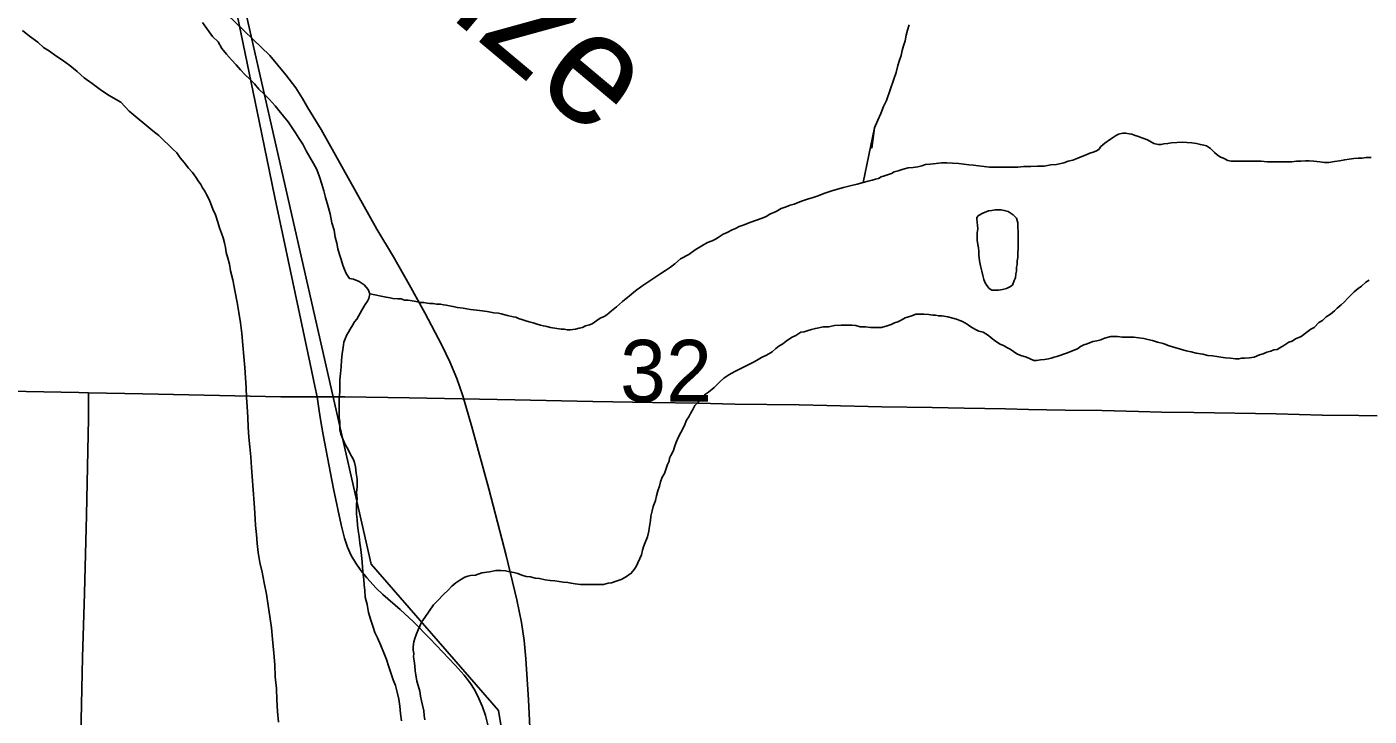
# Model space of a CAD drawing. Extents: x 2.4 to 73.1, y 4.5 to 25.6.
# Drawn here: x 46.5501 to 47.0044, y 18.6804 to 18.9136 of the extents above; entities that cross this region are included whole.
import ezdxf

# ---------------------------------------------------------------- set-up
doc = ezdxf.new("R2010")
doc.units = 0
for name, color, linetype in [('GM_X_County_Road', 7, 'Continuous'), ('GM_X_Major_River', 7, 'Continuous'), ('GM_X_Major_River_Text', 7, 'Continuous'), ('GM_X_Minor_Lake', 7, 'Continuous'), ('GM_X_Minor_River', 7, 'Continuous'), ('GM_X_Section_Text', 7, 'Continuous'), ('GM_X_Township_Road', 7, 'Continuous')]:
    doc.layers.add(name, color=color, linetype=linetype)

msp = doc.modelspace()

# ---------------------------------------------------------------- linework, layer by layer
at = {"layer": 'GM_X_County_Road'}
msp.add_lwpolyline([(46.7208, 18.66729), (46.71989, 18.68591), (46.71899, 18.69985), (46.71839, 18.70602), (46.71748, 18.71214), (46.71592, 18.71973), (46.71235, 18.73483), (46.70647, 18.75738), (46.7007, 18.77835), (46.69765, 18.78878), (46.69565, 18.79463), (46.69326, 18.80033), (46.69056, 18.8059), (46.68475, 18.81688), (46.67952, 18.82641), (46.67415, 18.83585), (46.66855, 18.84516), (46.64969, 18.87891), (46.6452, 18.88623), (46.64335, 18.88937), (46.6411, 18.89293), (46.63778, 18.89741), (46.63503, 18.90064), (46.63234, 18.90387), (46.61792, 18.9178)], dxfattribs=at)
at = {"layer": 'GM_X_Major_River'}
for points in [[(46.66223, 18.74328), (46.66205, 18.74499), (46.66186, 18.7469), (46.66167, 18.7488), (46.66168, 18.7507), (46.66168, 18.75222), (46.66187, 18.75393), (46.66169, 18.75621), (46.66188, 18.75792), (46.66188, 18.75887), (46.66189, 18.76058), (46.66151, 18.76267), (46.66132, 18.76476), (46.66095, 18.76628), (46.66057, 18.76743), (46.65981, 18.76876), (46.65886, 18.77066), (46.65773, 18.77257), (46.65697, 18.77447), (46.6564, 18.7758), (46.65602, 18.77732), (46.65602, 18.77865), (46.65603, 18.77998), (46.65584, 18.78151), (46.65584, 18.78303), (46.65585, 18.78512), (46.65585, 18.78664), (46.65585, 18.78835), (46.65605, 18.79006), (46.65605, 18.79215), (46.65605, 18.79424), (46.65625, 18.79633), (46.65644, 18.79861), (46.65664, 18.80089), (46.65683, 18.80298), (46.65702, 18.8045), (46.65722, 18.80602), (46.65741, 18.80697), (46.65779, 18.80811), (46.65836, 18.80944), (46.65894, 18.81038), (46.65951, 18.81133), (46.66046, 18.81285), (46.66103, 18.8138), (46.6618, 18.81475), (46.66237, 18.8157), (46.66351, 18.81778), (46.66466, 18.81968), (46.66542, 18.82082), (46.6658, 18.82177), (46.66619, 18.82329), (46.66562, 18.82481), (46.66429, 18.82633), (46.66258, 18.82748), (46.66068, 18.82825), (46.65935, 18.82844), (46.65821, 18.83015), (46.65765, 18.83149), (46.65708, 18.83301), (46.65651, 18.83491), (46.65594, 18.83662), (46.65538, 18.83853), (46.655, 18.84043), (46.65443, 18.84252), (46.65406, 18.8448), (46.6533, 18.84728), (46.65274, 18.85032), (46.65198, 18.85317), (46.65123, 18.85583), (46.65066, 18.85812), (46.64991, 18.8604), (46.64915, 18.86287), (46.6482, 18.86535), (46.64707, 18.86744), (46.64593, 18.86953), (46.6446, 18.87163), (46.64347, 18.87391), (46.64214, 18.87601), (46.641, 18.87772), (46.63987, 18.87944), (46.63854, 18.88153), (46.63702, 18.88344), (46.6355, 18.88515), (46.63417, 18.88687), (46.63209, 18.88915), (46.63038, 18.89087), (46.62867, 18.89258), (46.62715, 18.8943), (46.62545, 18.89601), (46.62393, 18.89754), (46.62241, 18.89906), (46.62089, 18.90078), (46.61937, 18.90249), (46.61767, 18.9044), (46.61615, 18.90631), (46.61482, 18.90859), (46.61292, 18.91031), (46.60951, 18.91507)], [(46.54866, 18.9124), (46.55094, 18.91049), (46.55379, 18.90839), (46.55569, 18.90668), (46.55778, 18.90534), (46.55987, 18.90381), (46.56214, 18.90229), (46.56461, 18.90057), (46.56708, 18.89847), (46.56955, 18.89637), (46.57221, 18.89446), (46.57486, 18.89237), (46.57771, 18.89046), (46.58189, 18.88816), (46.58474, 18.88511), (46.59271, 18.87844), (46.5948, 18.87691), (46.59651, 18.87519), (46.59802, 18.87367), (46.59935, 18.87233), (46.60087, 18.871), (46.60201, 18.86929), (46.60334, 18.86776), (46.60485, 18.86586), (46.60618, 18.86433), (46.60732, 18.86281), (46.60808, 18.86147), (46.60903, 18.86033), (46.60959, 18.85919), (46.61035, 18.85805), (46.61092, 18.8569), (46.61168, 18.85538), (46.61225, 18.85405), (46.613, 18.85196), (46.61395, 18.85005), (46.61471, 18.84758), (46.61527, 18.84568), (46.61603, 18.84378), (46.6166, 18.84225), (46.61698, 18.84054), (46.61735, 18.83902), (46.61754, 18.83731), (46.61811, 18.83541), (46.61867, 18.83331), (46.61905, 18.83103), (46.6198, 18.82799), (46.62056, 18.82381), (46.62131, 18.82038), (46.62187, 18.81696), (46.62244, 18.81354), (46.62281, 18.80992), (46.62318, 18.80593), (46.62356, 18.80213), (46.62393, 18.79833), (46.62411, 18.79491), (46.6243, 18.79148), (46.62448, 18.78825), (46.62467, 18.78521), (46.62485, 18.78141), (46.62503, 18.77818), (46.62522, 18.77476), (46.62559, 18.77152), (46.62596, 18.7681), (46.62615, 18.76449), (46.62633, 18.76145), (46.62708, 18.75251), (46.62726, 18.74909), (46.62744, 18.74491), (46.62782, 18.74187), (46.628, 18.73883), (46.62838, 18.73578), (46.62894, 18.73236), (46.62969, 18.72913), (46.63045, 18.72551), (46.6312, 18.72171), (46.63176, 18.71791)], [(46.67694, 18.67881), (46.67657, 18.68128), (46.67638, 18.68375), (46.67601, 18.68622), (46.67544, 18.6885), (46.67487, 18.69079), (46.67412, 18.69269), (46.67336, 18.69478), (46.6726, 18.69706), (46.67185, 18.69954), (46.6709, 18.70182), (46.66996, 18.7043), (46.66882, 18.70696), (46.66787, 18.70867), (46.66731, 18.71058), (46.66655, 18.71286), (46.66579, 18.71552), (46.66523, 18.71819), (46.66466, 18.72066), (46.66448, 18.72294), (46.66429, 18.72484), (46.6641, 18.72655), (46.66392, 18.72845), (46.66373, 18.73073), (46.66354, 18.73264), (46.66336, 18.73473), (46.66317, 18.73682), (46.6628, 18.73891), (46.66261, 18.74119), (46.66223, 18.74328)], [(46.63176, 18.71791), (46.63233, 18.7141), (46.63289, 18.7103), (46.63326, 18.7065), (46.63364, 18.70174), (46.63401, 18.69775), (46.63419, 18.69376), (46.63457, 18.68977), (46.63475, 18.68597), (46.63493, 18.68197), (46.6353, 18.67836)]]:
    msp.add_lwpolyline(points, dxfattribs=at)
at = {"layer": 'GM_X_Minor_Lake'}
for points in [[(46.88489, 18.83004), (46.88508, 18.83099), (46.88508, 18.83232), (46.88528, 18.83327), (46.88528, 18.83441), (46.88547, 18.83555), (46.88547, 18.83707), (46.88567, 18.83878), (46.88567, 18.84049), (46.88567, 18.84182), (46.88567, 18.84296), (46.88568, 18.84429), (46.88549, 18.84581), (46.88549, 18.84733), (46.88511, 18.84885), (46.88398, 18.85), (46.88227, 18.85114), (46.88094, 18.85153), (46.8798, 18.85172), (46.87789, 18.85173), (46.87675, 18.85154), (46.87561, 18.85135), (46.87371, 18.8506), (46.87219, 18.84984), (46.87162, 18.84908), (46.87161, 18.8487)], [(46.87161, 18.8487), (46.87162, 18.84908), (46.87219, 18.84984), (46.87371, 18.8506), (46.87561, 18.85135), (46.87675, 18.85154), (46.87789, 18.85173), (46.8798, 18.85172), (46.88094, 18.85153), (46.88227, 18.85114), (46.88398, 18.85), (46.88511, 18.84885), (46.88549, 18.84733), (46.88549, 18.84581), (46.88568, 18.84429), (46.88567, 18.84296), (46.88567, 18.84182), (46.88567, 18.84049), (46.88567, 18.83878), (46.88547, 18.83707), (46.88547, 18.83555), (46.88528, 18.83441), (46.88528, 18.83327), (46.88508, 18.83232), (46.88508, 18.83099), (46.88489, 18.83004), (46.8847, 18.82871), (46.88432, 18.82776), (46.88374, 18.82624), (46.88279, 18.82567), (46.88165, 18.82511), (46.88032, 18.82473), (46.87899, 18.82454), (46.87766, 18.82455), (46.8767, 18.82455), (46.87576, 18.82512), (46.875, 18.82608), (46.87443, 18.82703), (46.87405, 18.82817), (46.87367, 18.8295), (46.87329, 18.83102), (46.87292, 18.83273), (46.87254, 18.83445), (46.87235, 18.83635), (46.87235, 18.83768), (46.87217, 18.83882), (46.87198, 18.83996), (46.87179, 18.84148), (46.87179, 18.84262), (46.8718, 18.84395), (46.87199, 18.84528), (46.87161, 18.8487)], [(46.87161, 18.8487), (46.87199, 18.84528), (46.8718, 18.84395), (46.87179, 18.84262), (46.87179, 18.84148), (46.87198, 18.83996), (46.87217, 18.83882), (46.87235, 18.83768), (46.87235, 18.83635), (46.87254, 18.83445), (46.87292, 18.83273), (46.87329, 18.83102), (46.87367, 18.8295), (46.87405, 18.82817), (46.87443, 18.82703), (46.875, 18.82608), (46.87576, 18.82512), (46.8767, 18.82455), (46.87766, 18.82455), (46.87899, 18.82454), (46.88032, 18.82473), (46.88165, 18.82511), (46.88279, 18.82567), (46.88374, 18.82624), (46.88432, 18.82776), (46.8847, 18.82871), (46.88489, 18.83004)]]:
    msp.add_lwpolyline(points, dxfattribs=at)
at = {"layer": 'GM_X_Minor_River'}
for points in [[(46.60821, 19.6038), (46.59551, 19.04415), (46.60176, 19.0314), (46.61094, 18.95554), (46.6172, 18.94925), (46.66663, 18.73187), (46.7097, 18.68232), (46.805, 18.10511)], [(46.83319, 18.86099), (46.83703, 18.87942), (46.83607, 18.87258), (46.83703, 18.87942), (46.83817, 18.88207), (46.83913, 18.88435), (46.84009, 18.88663), (46.84104, 18.88872), (46.84353, 18.89593), (46.84429, 18.89821), (46.84487, 18.90049), (46.84544, 18.90239), (46.84601, 18.90391), (46.8464, 18.90562), (46.84678, 18.90714), (46.84735, 18.90885), (46.84774, 18.91075), (46.84812, 18.91246), (46.84869, 18.91435)], [(46.81987, 18.85723), (46.82254, 18.85817), (46.82444, 18.85874), (46.82653, 18.8593), (46.82882, 18.85986), (46.8311, 18.86043), (46.83319, 18.86099), (46.8349, 18.86137), (46.83623, 18.86174), (46.83738, 18.86212), (46.83833, 18.86231), (46.83928, 18.86287), (46.84042, 18.86325), (46.84175, 18.86363), (46.8427, 18.86401), (46.84366, 18.86457), (46.84499, 18.86495), (46.8467, 18.86551), (46.84841, 18.86589), (46.85012, 18.86607), (46.85164, 18.86626), (46.85298, 18.86663), (46.85431, 18.86701), (46.85583, 18.8672), (46.85792, 18.86738), (46.85963, 18.86757), (46.86153, 18.86756), (46.86343, 18.86755), (46.86553, 18.86736), (46.86724, 18.86716), (46.86895, 18.86697), (46.87047, 18.86677), (46.87218, 18.86658), (46.87408, 18.86638), (46.87598, 18.86619), (46.87788, 18.86618), (46.88016, 18.86617), (46.88416, 18.86616), (46.88549, 18.86616), (46.88758, 18.86634), (46.88986, 18.86634), (46.89214, 18.86652), (46.89442, 18.86651), (46.89671, 18.86689), (46.89861, 18.86707), (46.90108, 18.86763), (46.9026, 18.8682), (46.90412, 18.86857), (46.90584, 18.86914), (46.90717, 18.86971), (46.90869, 18.87027), (46.90983, 18.87084), (46.91097, 18.87121), (46.91192, 18.87159), (46.91288, 18.87216), (46.91364, 18.87311), (46.91497, 18.87424), (46.91688, 18.87557), (46.91859, 18.87671), (46.91954, 18.87727), (46.92106, 18.87765), (46.92201, 18.87765), (46.92315, 18.87745), (46.9241, 18.87726), (46.92525, 18.87688), (46.92638, 18.87649), (46.92752, 18.87611), (46.92942, 18.87534), (46.93151, 18.8742), (46.93303, 18.87381), (46.93398, 18.87381), (46.93494, 18.874), (46.93627, 18.87418), (46.93741, 18.87437), (46.9414, 18.87455), (46.94273, 18.87454), (46.94444, 18.87435), (46.94596, 18.87415), (46.94729, 18.87377), (46.94843, 18.87358), (46.94938, 18.87338), (46.95071, 18.87243), (46.95204, 18.87109), (46.95299, 18.87033), (46.95413, 18.86957), (46.95508, 18.86918), (46.9566, 18.86842), (46.95774, 18.86823), (46.95926, 18.86822), (46.96078, 18.86822), (46.96268, 18.86821), (46.96458, 18.86821), (46.9663, 18.8682), (46.96782, 18.8682), (46.96991, 18.868), (46.97143, 18.868), (46.97276, 18.86799), (46.97409, 18.86799), (46.97523, 18.86798), (46.97675, 18.86798), (46.97827, 18.86798)], [(46.97827, 18.86798), (46.97979, 18.86816), (46.98132, 18.86816), (46.98284, 18.86834), (46.98417, 18.86834), (46.98569, 18.86814), (46.98778, 18.86795), (46.9893, 18.86775), (46.99082, 18.86775), (46.99272, 18.86812), (46.99443, 18.86831), (46.99615, 18.86868), (46.99767, 18.86887), (46.99919, 18.86906), (47.00071, 18.86924), (47.00204, 18.86924), (47.00337, 18.86942), (47.00508, 18.86942)], [(46.66619, 18.82329), (46.6717, 18.82213), (46.67303, 18.82194), (46.67398, 18.82174), (46.67569, 18.82155), (46.67683, 18.82155), (46.67797, 18.82116), (46.67911, 18.82116), (46.6812, 18.82077), (46.68234, 18.82058), (46.68348, 18.82039), (46.68443, 18.82038), (46.68557, 18.82019), (46.68652, 18.82), (46.68766, 18.81999), (46.6888, 18.8198), (46.69014, 18.8198), (46.69109, 18.8196), (46.69204, 18.81941), (46.69318, 18.81922), (46.69432, 18.81902), (46.69584, 18.81864), (46.69774, 18.81844), (46.70021, 18.81805), (46.70325, 18.81766), (46.70591, 18.81728), (46.70819, 18.81689), (46.70971, 18.8167), (46.71066, 18.8165), (46.71275, 18.81593), (46.71466, 18.81554), (46.7156, 18.81535), (46.71655, 18.81496), (46.71769, 18.81458), (46.71902, 18.8142), (46.72016, 18.81381), (46.7215, 18.81343), (46.72283, 18.81304), (46.72397, 18.81266), (46.72492, 18.81247), (46.72606, 18.81227), (46.72739, 18.81189), (46.731, 18.81131), (46.73195, 18.81131), (46.73309, 18.81111), (46.73404, 18.81111), (46.73575, 18.8113), (46.73708, 18.81167), (46.73822, 18.81186), (46.73918, 18.81243), (46.74051, 18.8128), (46.74146, 18.81318), (46.74298, 18.81431), (46.74412, 18.81507), (46.74546, 18.81564), (46.74641, 18.81621), (46.74793, 18.81753), (46.74964, 18.81886), (46.75174, 18.82075), (46.75403, 18.82264), (46.75612, 18.82435), (46.75821, 18.82586), (46.76031, 18.82719), (46.76202, 18.82832), (46.76335, 18.82927), (46.76469, 18.83022), (46.76621, 18.83116), (46.76792, 18.8323), (46.76945, 18.83343), (46.77135, 18.83514), (46.77421, 18.83665), (46.7763, 18.83816), (46.77858, 18.83949), (46.78049, 18.84062), (46.78201, 18.84119), (46.78315, 18.84175), (46.7841, 18.84232), (46.78582, 18.84346), (46.78715, 18.84402), (46.78886, 18.84497), (46.79, 18.84535), (46.79114, 18.8461), (46.79286, 18.84667), (46.79476, 18.84742), (46.79894, 18.84893), (46.80028, 18.8495), (46.80161, 18.85025), (46.8037, 18.8512), (46.80542, 18.85214), (46.80713, 18.85271), (46.80846, 18.85327), (46.80979, 18.85365), (46.81112, 18.85422), (46.81265, 18.85478), (46.81436, 18.85535), (46.81626, 18.85591), (46.81797, 18.85648), (46.81987, 18.85723)], [(47.00448, 18.82796), (47.00334, 18.8272), (47.00182, 18.82588), (47.00067, 18.82512), (46.99934, 18.82398), (46.9982, 18.82285), (46.99705, 18.82171), (46.9961, 18.82057), (46.99496, 18.81963), (46.99363, 18.81849), (46.99267, 18.81754), (46.99134, 18.81641), (46.98982, 18.81546), (46.98867, 18.81432), (46.98734, 18.81357), (46.98582, 18.81186), (46.98468, 18.8113), (46.98334, 18.81035), (46.98144, 18.80884), (46.97954, 18.80808), (46.97839, 18.80732), (46.97725, 18.80695), (46.97554, 18.80581), (46.97421, 18.80506), (46.97326, 18.80449), (46.97212, 18.8043), (46.97116, 18.80393), (46.96983, 18.80355), (46.9685, 18.80298), (46.96736, 18.80261), (46.96546, 18.80185), (46.96393, 18.80167), (46.96222, 18.80148), (46.96127, 18.80148), (46.96032, 18.8013), (46.95918, 18.8013), (46.95747, 18.8015), (46.95576, 18.80169), (46.95424, 18.80189), (46.95291, 18.80208), (46.95139, 18.80227), (46.94987, 18.80247), (46.94816, 18.80286), (46.94587, 18.80324), (46.94416, 18.80363), (46.94245, 18.80401), (46.94055, 18.80459)], [(46.94055, 18.80459), (46.93865, 18.80516), (46.93675, 18.80574), (46.93466, 18.80651), (46.93276, 18.80689), (46.93105, 18.80747), (46.92953, 18.80785), (46.9282, 18.80824), (46.92649, 18.80843), (46.92478, 18.80863), (46.92383, 18.80863), (46.92231, 18.80864), (46.92079, 18.80864), (46.91927, 18.80884), (46.91812, 18.80884), (46.91698, 18.80884), (46.91489, 18.80828), (46.91356, 18.80771), (46.91223, 18.80734), (46.9109, 18.80715), (46.90899, 18.8064), (46.90785, 18.80602), (46.90671, 18.80545), (46.90576, 18.8047), (46.90424, 18.80413), (46.90233, 18.80338), (46.89872, 18.80206), (46.89777, 18.80187), (46.89682, 18.80149), (46.89587, 18.8013), (46.89453, 18.80112), (46.8932, 18.80093), (46.89187, 18.80075), (46.89092, 18.80075), (46.88845, 18.8019), (46.88655, 18.80247), (46.88522, 18.80305), (46.88294, 18.80457), (46.8818, 18.80515), (46.88085, 18.80572), (46.87952, 18.8063), (46.878, 18.80725), (46.87649, 18.8084), (46.87554, 18.80916), (46.87383, 18.8103), (46.87231, 18.81069), (46.87117, 18.81126), (46.87022, 18.81184), (46.86927, 18.81241), (46.86832, 18.81298), (46.8668, 18.81394), (46.86585, 18.81432), (46.86471, 18.8147), (46.86357, 18.81509), (46.86186, 18.81547), (46.85977, 18.81586), (46.85863, 18.81586), (46.85768, 18.81606), (46.85673, 18.81606), (46.85539, 18.81625), (46.85368, 18.81645), (46.85216, 18.81645), (46.85102, 18.81646), (46.84969, 18.81589), (46.84855, 18.81551), (46.84741, 18.81514), (46.84607, 18.81438), (46.84493, 18.81381), (46.84379, 18.81344), (46.84265, 18.81287), (46.84132, 18.8125), (46.83941, 18.81193), (46.83846, 18.81193), (46.83713, 18.81194), (46.83561, 18.81194), (46.8339, 18.81214), (46.83219, 18.81214), (46.83067, 18.81253), (46.82934, 18.81272), (46.82839, 18.81272), (46.82687, 18.81273), (46.82573, 18.81273), (46.82344, 18.81255), (46.82154, 18.81217), (46.81964, 18.81218), (46.81812, 18.8118), (46.81698, 18.81162), (46.81565, 18.81124), (46.81451, 18.81087), (46.81317, 18.81049), (46.81203, 18.8103), (46.81032, 18.80917), (46.80918, 18.8086), (46.80823, 18.80803), (46.80708, 18.80728), (46.80594, 18.80633), (46.80461, 18.80557), (46.80366, 18.80482), (46.80232, 18.80368), (46.80042, 18.80255), (46.79871, 18.80179)], [(46.79871, 18.80179), (46.79757, 18.80103), (46.79623, 18.80028), (46.78976, 18.79707), (46.78767, 18.79593), (46.78596, 18.7948), (46.78462, 18.79347), (46.78272, 18.79158), (46.78081, 18.79006), (46.77948, 18.78912), (46.77853, 18.78817), (46.77719, 18.78646), (46.77624, 18.78551), (46.77548, 18.78419), (46.77472, 18.78286), (46.77414, 18.78172), (46.77338, 18.78058), (46.77262, 18.77849), (46.77147, 18.77641), (46.77071, 18.77489), (46.76995, 18.77337), (46.76937, 18.77185), (46.76899, 18.77033), (46.76804, 18.76862), (46.76766, 18.76767), (46.76746, 18.76672), (46.76689, 18.76559), (46.76593, 18.76255), (46.76517, 18.76122), (46.7646, 18.7597), (46.76422, 18.75818), (46.76364, 18.75666), (46.76326, 18.75495), (46.76288, 18.75343), (46.76249, 18.75249), (46.76211, 18.75135), (46.76173, 18.74983), (46.76135, 18.74812), (46.76115, 18.7466), (46.76096, 18.74527), (46.76077, 18.74394), (46.76058, 18.74299), (46.76019, 18.74109), (46.75943, 18.73919), (46.75885, 18.73767), (46.75847, 18.73653), (46.75809, 18.73501), (46.75637, 18.73103), (46.75561, 18.73008), (46.75466, 18.72875), (46.75275, 18.72743), (46.75123, 18.72667), (46.74952, 18.72611), (46.74799, 18.72554), (46.74685, 18.72536), (46.74533, 18.72498), (46.74419, 18.72498), (46.74191, 18.72499), (46.73982, 18.725), (46.73754, 18.725), (46.73564, 18.7252), (46.73431, 18.72539), (46.73316, 18.72559), (46.73164, 18.72578), (46.73031, 18.72598), (46.72879, 18.72617), (46.72727, 18.72636), (46.72556, 18.72656), (46.72366, 18.72695), (46.72214, 18.72714), (46.72062, 18.72752), (46.7191, 18.72772), (46.71758, 18.7281), (46.71625, 18.72868), (46.71492, 18.72906), (46.71359, 18.72926), (46.71207, 18.72964), (46.71055, 18.72965), (46.70883, 18.72965), (46.70674, 18.72928), (46.70408, 18.72891), (46.70199, 18.72815), (46.70028, 18.72797), (46.69932, 18.72778), (46.69837, 18.7274), (46.69666, 18.72646), (46.69533, 18.72551), (46.69399, 18.72437), (46.69266, 18.72305), (46.69114, 18.72153), (46.68904, 18.71945), (46.68771, 18.71812), (46.68485, 18.71376), (46.68371, 18.71224), (46.68313, 18.71091), (46.68256, 18.70958), (46.68199, 18.70825), (46.68141, 18.70674), (46.68103, 18.7056), (46.68084, 18.70389), (46.68084, 18.70275)], [(46.68084, 18.70275), (46.68103, 18.70161), (46.68102, 18.70047), (46.68121, 18.69913), (46.6814, 18.69742), (46.68158, 18.69571), (46.68177, 18.69438), (46.68215, 18.69229), (46.68253, 18.69077), (46.68309, 18.68887), (46.68328, 18.68715), (46.68366, 18.68563), (46.68404, 18.68411), (46.68441, 18.68221), (46.6846, 18.68069), (46.68479, 18.67917)]]:
    msp.add_lwpolyline(points, dxfattribs=at)
at = {"layer": 'GM_X_Township_Road'}
for points in [[(46.64831, 18.78845), (46.64758, 18.79201), (46.64602, 18.79961), (46.63696, 18.84215), (46.63405, 18.85583), (46.62869, 18.88168), (46.61988, 18.92428)], [(46.31884, 18.7948), (46.3238, 18.79469), (46.3393, 18.79426), (46.35639, 18.79402), (46.36416, 18.79399), (46.37348, 18.7938), (46.39367, 18.79336), (46.42163, 18.79266), (46.44648, 18.79221), (46.46357, 18.79197), (46.48532, 18.79154), (46.53193, 18.79058), (46.56766, 18.78989), (46.57096, 18.78981)], [(46.56841, 18.6738), (46.56899, 18.70025), (46.56957, 18.72202), (46.57027, 18.74846), (46.57093, 18.78113), (46.57095, 18.78735), (46.57096, 18.78981)], [(46.57096, 18.78981), (46.5894, 18.78941), (46.63601, 18.78843), (46.64688, 18.78845), (46.64831, 18.78845)], [(46.64831, 18.78845), (46.65776, 18.78847), (46.67951, 18.78808), (46.71523, 18.78744), (46.74164, 18.78687), (46.76183, 18.78659), (46.77736, 18.78628), (46.78978, 18.786), (46.81152, 18.78569), (46.82084, 18.7855), (46.83947, 18.78509), (46.85653, 18.78489), (46.8674, 18.78465), (46.88138, 18.78435), (46.88914, 18.78414), (46.90156, 18.78393), (46.91399, 18.7838), (46.92641, 18.78349), (46.93417, 18.78332), (46.94505, 18.78312), (46.973, 18.78267), (46.98854, 18.78229), (47.00093, 18.7821), (47.00712, 18.78207)], [(46.66296, 18.73005), (46.66146, 18.73216), (46.65988, 18.73483), (46.6586, 18.73765), (46.65759, 18.74059), (46.65647, 18.74511), (46.65394, 18.75729), (46.65042, 18.77561), (46.64948, 18.78077), (46.64904, 18.78367), (46.64831, 18.78845)], [(46.70649, 18.6761), (46.70529, 18.68061), (46.70432, 18.68356), (46.70313, 18.68643), (46.70169, 18.68918), (46.70002, 18.69179), (46.69813, 18.69426), (46.69502, 18.69773), (46.68645, 18.70675), (46.68101, 18.71229), (46.67643, 18.71649), (46.67056, 18.72159), (46.66832, 18.72374), (46.66521, 18.72721), (46.66326, 18.72963), (46.66296, 18.73005)]]:
    msp.add_lwpolyline(points, dxfattribs=at)

# ---------------------------------------------------------------- texts
at = {"layer": 'GM_X_Major_River_Text'}
msp.add_text('Auglaize', height=0.037894, rotation=320.038, dxfattribs=at).set_placement((46.59362, 19.00037))
at = {"layer": 'GM_X_Section_Text'}
msp.add_text('32', height=0.020928, rotation=0, dxfattribs=at).set_placement((46.75088, 18.78679))

doc.saveas('drawing.dxf')
